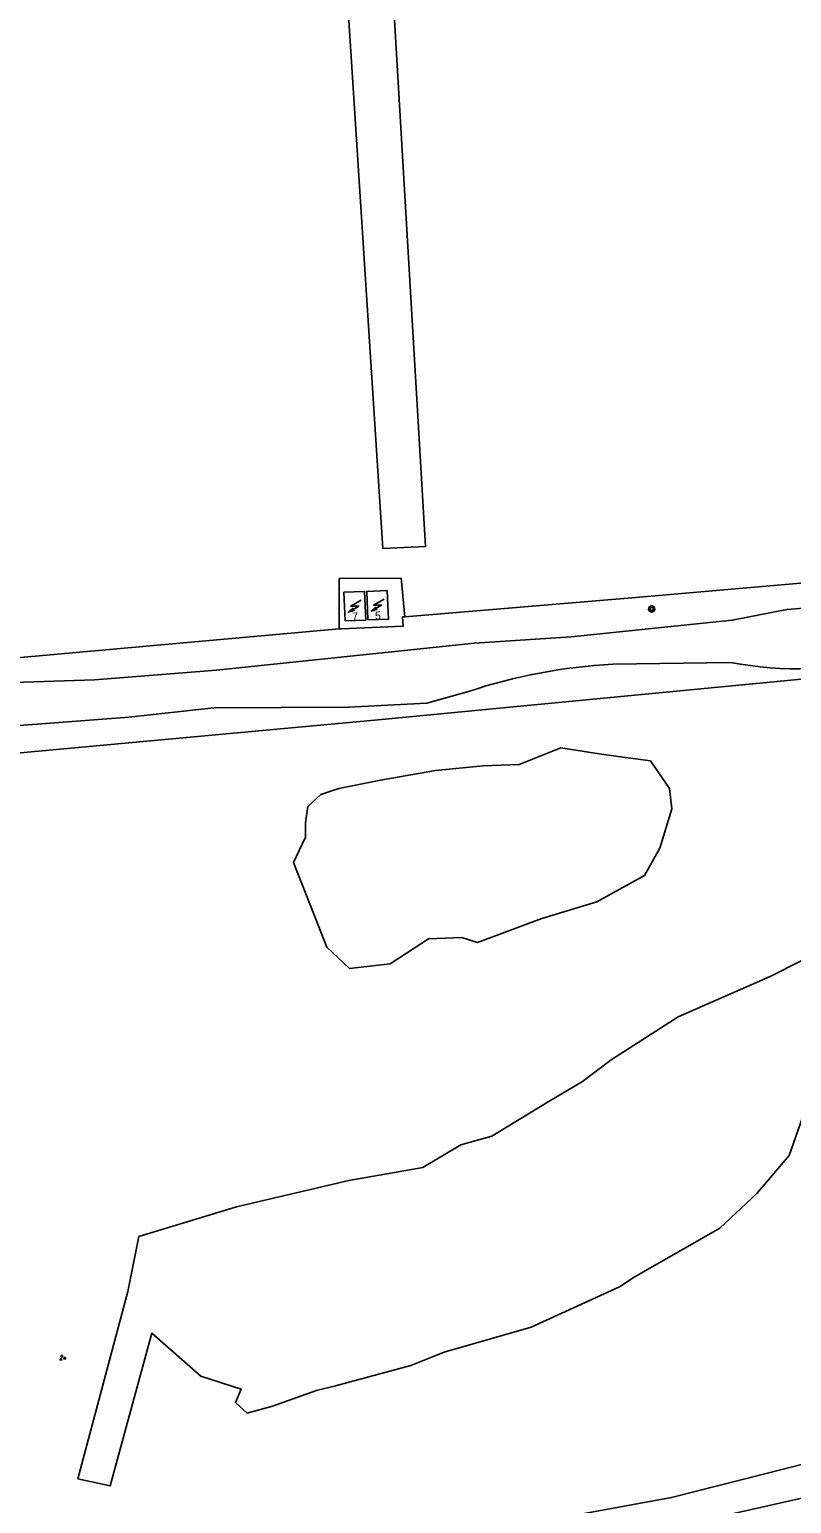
# Model space of a CAD drawing. Extents: x 126000 to 131009, y 393000 to 395500.
# Drawn here: x 128481.7 to 128576.9, y 394657.6 to 394841.8 of the extents above; entities that cross this region are included whole.
import ezdxf

# ---------------------------------------------------------------- set-up
doc = ezdxf.new("R2010")
doc.units = 0
for name, color, linetype in [('gg-afsc-draadraster', 7, 'Continuous'), ('gg-afsc-hekwerk', 7, 'Continuous'), ('gg-anno-huisnummerreeks BGT', 7, 'Continuous'), ('gg-bbg-hoofdgebouw', 7, 'Continuous'), ('gg-knt-onverhard', 7, 'Continuous'), ('gt-grn-groengrens', 7, 'Continuous'), ('gt-symb-boom', 7, 'Continuous'), ('gt-symb-groenvak', 7, 'Continuous'), ('gt-symb-trafo symbool', 7, 'Continuous')]:
    doc.layers.add(name, color=color, linetype=linetype)

# ---------------------------------------------------------------- blocks, each defined once
blk = doc.blocks.new('gt0-BOOM')
at = {"layer": 'gt-symb-boom'}
for radius in [0.4, 0.2]:
    blk.add_circle((0, 0), radius, dxfattribs=at)
blk = doc.blocks.new('gt0-HSP')
at = {"layer": 'gt-symb-trafo symbool'}
for points in [[(0.77, 0.75), (-0.53, 0), (0.47, 0), (-0.83, -0.75)], [(-0.22, -0.24), (-0.83, -0.75), (-0.08, -0.48)]]:
    blk.add_lwpolyline(points, dxfattribs=at)
blk = doc.blocks.new('gt0-GRVAK')
at = {"layer": 'gt-symb-groenvak'}
for p, q in [((-0.11, 0.19), (-0.23, 0.24)), ((-0.18, 0.15), (0.09, 0.15)), ((-0.09, 0.21), (-0.16, 0.32)), ((-0.05, 0.21), (-0.05, 0.39)), ((0, 0.21), (0.06, 0.32)), ((0.01, 0.19), (0.13, 0.24)), ((0.26, -0.05), (0.2, 0.06)), ((0.3, -0.05), (0.3, 0.13)), ((0.35, -0.05), (0.41, 0.06)), ((-0.25, -0.23), (-0.36, -0.18)), ((-0.32, -0.26), (-0.05, -0.26)), ((-0.23, -0.21), (-0.29, -0.1)), ((-0.18, -0.2), (-0.18, -0.02)), ((-0.14, -0.21), (-0.07, -0.1)), ((-0.12, -0.23), (0, -0.18)), ((0.24, -0.07), (0.12, -0.02)), ((0.17, -0.11), (0.44, -0.11)), ((0.37, -0.07), (0.49, -0.02))]:
    blk.add_line(p, q, dxfattribs=at)

msp = doc.modelspace()

# ---------------------------------------------------------------- linework, layer by layer
at = {"layer": 'gg-afsc-draadraster'}
for p, q in [((128520.37, 394766.93), (128520.67, 394766.91)), ((128528.56, 394768.43), (128528.3, 394768.42))]:
    msp.add_line(p, q, dxfattribs=at)
for points in [[(128520.37, 394766.93), (128520.39, 394773.2), (128528.12, 394773.24), (128528.56, 394768.43)], [(128591.38, 394773.8), (128556.9, 394770.78), (128528.56, 394768.43)], [(128520.37, 394766.93), (128439.85, 394759.67), (128408.17, 394756.79)], [(128590.21, 394761.79), (128525.24, 394755.54), (128471.05, 394750.57), (128288.08, 394733.08)]]:
    msp.add_lwpolyline(points, dxfattribs=at)
at = {"layer": 'gg-afsc-hekwerk'}
msp.add_lwpolyline([(128520.67, 394766.91), (128528.37, 394767.25), (128528.3, 394768.42)], dxfattribs=at)
at = {"layer": 'gg-bbg-hoofdgebouw'}
for points in [[(128521.12, 394767.91), (128523.69, 394768.01), (128523.55, 394771.59), (128520.98, 394771.49), (128521.12, 394767.91)], [(128523.97, 394768.04), (128526.54, 394768.13), (128526.39, 394771.69), (128523.83, 394771.6), (128523.97, 394768.04)]]:
    msp.add_lwpolyline(points, dxfattribs=at)
at = {"layer": 'gg-knt-onverhard'}
msp.add_line((128569.25, 394762.73), (128554.53, 394762.5), dxfattribs=at)
for points in [[(128509.91, 394997.74), (128522.99, 394915.87), (128531.17, 394777.22), (128525.85, 394776.94)], [(128525.85, 394776.94), (128516.73, 394918.61), (128503.73, 394996.5)], [(128604.53, 394771.55), (128576.28, 394769.33), (128569.45, 394768), (128549.36, 394765.93), (128537.26, 394765.13), (128505.08, 394761.74), (128489.82, 394760.55), (128473.36, 394760), (128452.41, 394758.62), (128421.54, 394754.46), (128405.21, 394752.65), (128394.12, 394752.39), (128367.77, 394749.24), (128339.2, 394746.95), (128309.3, 394744.01), (128284.47, 394741.9), (128275.47, 394742.02), (128229.43, 394736.85), (128229.04, 394740.36)], [(128590.21, 394761.79), (128589.69, 394754.4), (128591.59, 394737.61), (128597.51, 394671.98), (128596.11, 394668.23), (128593.06, 394666.3), (128561.89, 394658.38), (128543.92, 394655.11), (128532.94, 394653.64), (128522.7, 394652.9), (128510.36, 394653.56), (128487.54, 394653.39), (128441.28, 394654.26), (128393.76, 394654.72), (128352.46, 394653.82), (128308.94, 394655.18), (128309.39, 394669.49), (128306.21, 394715.13), (128303.18, 394720.32), (128298.43, 394722.05), (128292.8, 394724.57)], [(128536.51, 394759.1), (128531.33, 394757.64), (128521.53, 394757.13), (128504.75, 394757.04), (128494.11, 394755.87), (128474.99, 394754.43), (128438.54, 394750.7), (128422.07, 394750.35), (128403.89, 394749.07), (128393.85, 394747.33), (128368.4, 394744.77), (128339.13, 394741.77), (128324.69, 394739.11), (128318.69, 394739.67), (128309.87, 394739.06), (128289.83, 394737.04), (128288.08, 394733.08)], [(128589.77, 394660.95), (128564.67, 394655.26), (128538.65, 394649.91)]]:
    msp.add_lwpolyline(points, dxfattribs=at)
for centre, radius, start, end in [((128577.44, 394804.46), 42.53, 258.8969, 285.7516), ((128558.2, 394693.69), 68.9, 93.0519, 108.3449)]:
    msp.add_arc(centre, radius, start, end, dxfattribs=at)
at = {"layer": 'gt-grn-groengrens'}
for points in [[(128514.68, 394737.74), (128518.85, 394727.15), (128521.69, 394724.47), (128526.75, 394725.06), (128531.52, 394728.19), (128535.69, 394728.34), (128537.63, 394727.74), (128545.67, 394730.73), (128552.53, 394732.81), (128558.49, 394736.1), (128560.43, 394739.52), (128561.92, 394744.44), (128561.62, 394746.98), (128559.23, 394750.41), (128556.11, 394750.86), (128552.83, 394751.3), (128548.06, 394752.05), (128542.84, 394749.96), (128538.37, 394749.81), (128532.41, 394749.22), (128525.56, 394748.02), (128520.34, 394746.98), (128518.11, 394746.23), (128516.47, 394744.74), (128516.17, 394742.66), (128516.17, 394740.87), (128514.68, 394737.74)], [(128487.75, 394660.73), (128494.01, 394684.13), (128495.35, 394690.99), (128507.57, 394694.72), (128521.57, 394698), (128530.81, 394699.64), (128535.58, 394702.47), (128539.45, 394703.52), (128546.46, 394707.84), (128550.78, 394710.38), (128554.35, 394713.06), (128562.7, 394718.43), (128574.17, 394723.5), (128578.05, 394725.43)], [(128578.19, 394705.75), (128576.56, 394701.13), (128572.53, 394696.36), (128567.91, 394692.04), (128557.19, 394685.92), (128555.4, 394684.73), (128544.37, 394679.66), (128533.49, 394676.53), (128529.32, 394674.89), (128519.93, 394672.36), (128517.55, 394671.76), (128512.04, 394669.82), (128508.91, 394668.93), (128507.42, 394670.27), (128508.16, 394671.91), (128503.1, 394673.55), (128496.99, 394678.92), (128491.77, 394659.83), (128487.75, 394660.73)]]:
    msp.add_lwpolyline(points, dxfattribs=at)

# ---------------------------------------------------------------- block references
at = {"layer": 'gt-symb-boom'}
msp.add_blockref('gt0-BOOM', (128559.4, 394769.39), dxfattribs=at)
at = {"layer": 'gt-symb-groenvak'}
msp.add_blockref('gt0-GRVAK', (128485.81, 394675.83), dxfattribs=at)
at = {"layer": 'gt-symb-trafo symbool'}
for p in [(128522.36, 394769.75), (128525.21, 394769.87)]:
    msp.add_blockref('gt0-HSP', p, dxfattribs=at)

# ---------------------------------------------------------------- texts
at = {"layer": 'gg-anno-huisnummerreeks BGT'}
for s, rotation, p in [('7', 2.2, (128522.01, 394767.94)), ('5', 2, (128524.86, 394768.07))]:
    msp.add_text(s, height=1, rotation=rotation, dxfattribs=at).set_placement(p)

doc.saveas('drawing.dxf')
